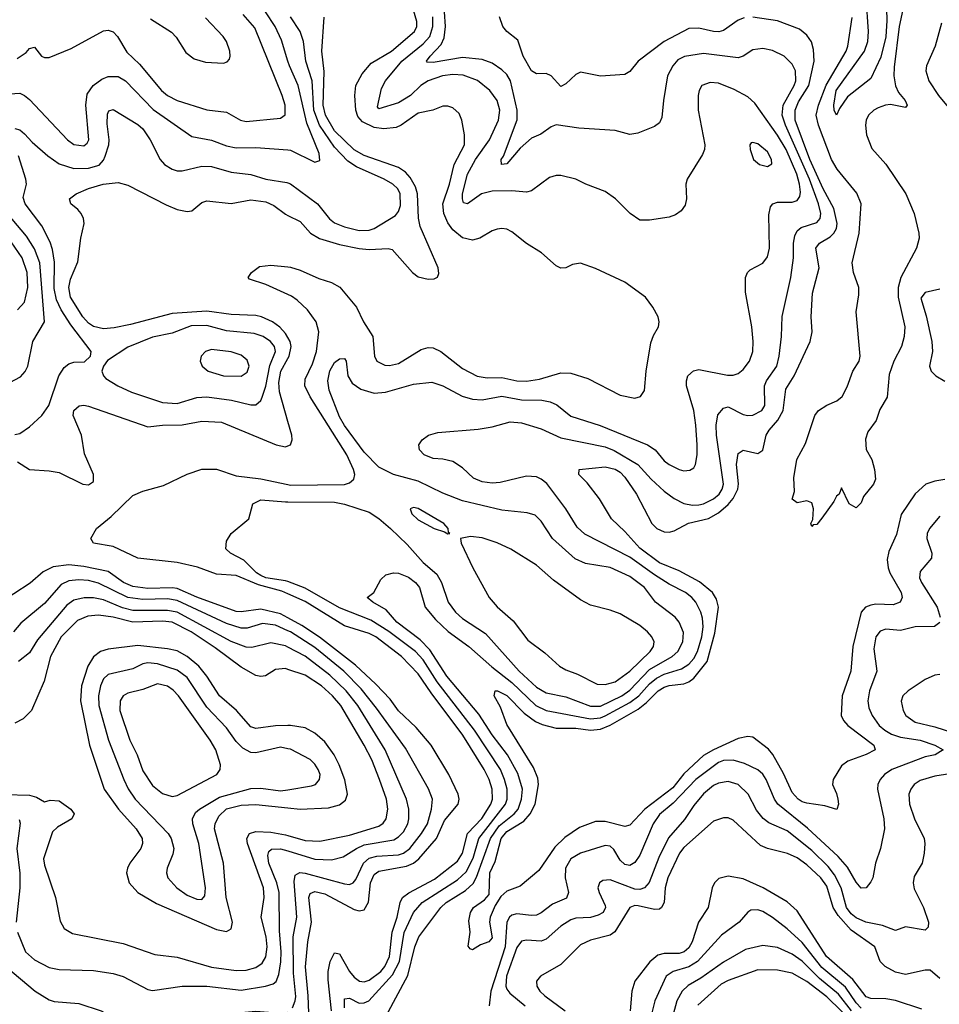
# Model space of a CAD drawing. Header units: inches. Extents: x 990535 to 1117859, y 769386 to 892122.
# Tile 390 of 656: x 1088910 to 1092648, y 781856 to 785858. Entities that reach past the tile are written whole.
import ezdxf

# ---------------------------------------------------------------- set-up
doc = ezdxf.new("R2010")
doc.units = ezdxf.units.IN
doc.header["$MEASUREMENT"] = 0
doc.layers.add('B0788', color=7, linetype='Continuous')
doc.layers.add('B0798', color=7, linetype='Continuous')

msp = doc.modelspace()

# ---------------------------------------------------------------- linework, layer by layer
at = {"layer": 'B0788', "color": 5}
for points, elevation in [([(1088899.6, 785700.4), (1088935.9, 785724.1), (1088950, 785740.5), (1088970, 785746.9), (1088998.7, 785710), (1089010, 785703.8), (1089030, 785704.7), (1089118.9, 785741.1), (1089250, 785812.1), (1089270, 785815.1), (1089290, 785808.1), (1089307.5, 785790), (1089345.5, 785725.5), (1089397.1, 785677.1), (1089486.2, 785570), (1089510, 785549.6), (1089549.4, 785529.4), (1089670, 785491.5), (1089750, 785482.1), (1089807.2, 785450), (1089830, 785444.2), (1089970, 785458), (1089988.8, 785471.2), (1089989, 785511), (1089977.1, 785550), (1089865.2, 785825.2), (1089818.6, 785878.6)], 2880), ([(1090000, 785689.8), (1089974.3, 785774.3), (1089947.8, 785830), (1089908.5, 785890)], 2860), ([(1089441.7, 785861.7), (1089526.7, 785806.7), (1089546.5, 785786.5), (1089585.2, 785725.2), (1089619.2, 785699.2), (1089665.5, 785685.5), (1089738.5, 785681.5), (1089753.5, 785686.5), (1089762, 785698), (1089765.6, 785710), (1089763.4, 785730), (1089749.9, 785769.9), (1089737.4, 785790), (1089665.2, 785865.2)], 2920), ([(1088790, 785550.7), (1088910, 785559.1), (1088930, 785550.2), (1088950, 785534.2), (1089103.6, 785370), (1089130, 785351.2), (1089170, 785345), (1089183.7, 785356.3), (1089191.1, 785370), (1089179.2, 785510), (1089184.6, 785555.4), (1089209, 785591), (1089243.4, 785616.6), (1089270, 785626.7), (1089310, 785627.6), (1089340.1, 785610), (1089452.5, 785492.5), (1089610, 785383.6), (1089690, 785369), (1089750, 785345.5), (1089790, 785337.3), (1089870, 785338.9), (1090000, 785328.9)], 2860), ([(1088890, 785416.3), (1088910, 785410.2), (1088930, 785394.4), (1088960.7, 785360.7), (1089024.3, 785304.3), (1089070, 785272.5), (1089130, 785253.5), (1089190, 785254.3), (1089232.6, 785267.4), (1089250, 785287.1), (1089257, 785303), (1089271.6, 785350), (1089273.1, 785370), (1089264.9, 785435.1), (1089266.6, 785473.4), (1089272.1, 785487.9), (1089290, 785493.4), (1089390, 785431.8), (1089410, 785414.1), (1089440.6, 785370), (1089480.8, 785290), (1089498, 785270), (1089530, 785250.2), (1089550, 785243.2), (1089570, 785243.2), (1089650, 785262.1), (1089690, 785261), (1089770, 785238.4), (1089850, 785228.5), (1089910, 785210.1), (1089996, 785196), (1090000, 785194.5)], 2840), ([(1088890, 784172.1), (1088910, 784176.4), (1088950, 784203.3), (1088999.2, 784250), (1089027.9, 784290), (1089069.2, 784410.8), (1089090, 784444.2), (1089110, 784459.6), (1089130, 784466.5), (1089172.9, 784467.1), (1089197.6, 784490), (1089200.9, 784510), (1089117.9, 784617.9), (1089078.7, 784678.7), (1089059, 784719), (1089050, 784765.2), (1089051.9, 784871.9), (1089043.8, 784923.8), (1089033.8, 784953.8), (1088999.9, 785019.9), (1088931.9, 785110), (1088924.1, 785135.9), (1088936.8, 785190), (1088935.3, 785210), (1088904.6, 785304.6)], 2840), ([(1090000, 784566), (1089990, 784583.2), (1089967.7, 784607.7), (1089937, 784630), (1089892.5, 784650), (1089870, 784655.1), (1089770, 784659.6), (1089670, 784673.4), (1089530, 784663.4), (1089360.8, 784619.2), (1089294.4, 784605.6), (1089250, 784602.1), (1089210, 784611.2), (1089190, 784624.7), (1089166.2, 784650), (1089115.8, 784730), (1089109, 784770), (1089116.4, 784803.6), (1089146, 784874), (1089159, 784970), (1089172.1, 785030), (1089169.8, 785050), (1089159.7, 785070), (1089146.7, 785086.7), (1089117.6, 785110), (1089111.8, 785130), (1089139.5, 785150), (1089190, 785172.1), (1089249.3, 785190), (1089310, 785196.1), (1089350, 785185), (1089504.9, 785104.9), (1089550, 785087.2), (1089590, 785078), (1089610, 785081.1), (1089650, 785115.2), (1089670, 785122), (1089770, 785110.9), (1089850, 785125.5), (1089910, 785117.3), (1089942.7, 785102.7), (1089990, 785067.8), (1090000, 785062.7)], 2820), ([(1088870, 784383.5), (1088913.4, 784406.6), (1088932, 784428), (1088942.5, 784450), (1088962.6, 784550), (1089010.4, 784630), (1088991.9, 784870), (1088970, 784927), (1088937.7, 784977.7), (1088842, 785090)], 2860), ([(1088901.2, 784678.8), (1088930, 784710.2), (1088943.4, 784770), (1088939.6, 784830), (1088919.4, 784890), (1088875.3, 784955.3)], 2880), ([(1090000, 784741), (1089910, 784781.5), (1089843.5, 784803.5), (1089838.4, 784810), (1089851.5, 784830), (1089885, 784855), (1089930, 784860.8), (1090000, 784853.2)], 2780), ([(1090000, 784225.6), (1089965.7, 784345.7), (1089962.9, 784382.9), (1089970.9, 784430), (1090000, 784481.5)], 2820), ([(1088900.9, 784060.9), (1088950.1, 784030.1), (1089030, 784025.1), (1089070, 784017.4), (1089166, 783970), (1089190, 783967.6), (1089210, 783980.5), (1089210.4, 784010), (1089173, 784093), (1089161.2, 784170), (1089126.5, 784250), (1089129.9, 784270.1), (1089151.3, 784288.7), (1089170, 784291.5), (1089190, 784286.7), (1089430, 784203.3), (1089490, 784210.1), (1089570, 784211.8), (1089650, 784226), (1089730, 784222), (1089952.7, 784130), (1089990, 784122.3), (1090000, 784125.8)], 2820), ([(1090000, 783524.1), (1089974.9, 783534.9), (1089880.8, 783560.8), (1089790, 783598.4), (1089710, 783604.9), (1089632.4, 783632.4), (1089550, 783651.5), (1089390, 783669.1), (1089290, 783717.1), (1089209.5, 783730), (1089199.3, 783750), (1089221.6, 783790), (1089281.6, 783838.4), (1089370, 783924.8), (1089410, 783942.1), (1089494.9, 783965.1), (1089590, 784011.4), (1089650, 784031.5), (1089710, 784031), (1089790, 784004.5), (1089890, 783992.4), (1090000, 783968.8)], 2780), ([(1090000, 783574.1), (1089990, 783577.8), (1089910, 783590), (1089890, 783599.2), (1089872.8, 783610), (1089821.5, 783661.5), (1089766.6, 783690), (1089747.9, 783707.9), (1089750, 783738), (1089769.6, 783770.4), (1089841.2, 783830), (1089857.2, 783890), (1089890, 783906.4), (1089990, 783898.9), (1090000, 783898.8)], 2760), ([(1090000, 783426.6), (1089970, 783442.9), (1089890, 783461.7), (1089810, 783451.3), (1089790, 783453.2), (1089630, 783511.5), (1089550, 783546.6), (1089530, 783549.5), (1089430, 783545.9), (1089370, 783554.4), (1089331.2, 783571.2), (1089270, 783614.8), (1089170, 783636.2), (1089110, 783643), (1089046.2, 783633.8), (1089005.5, 783614.5), (1088951.9, 783568.1), (1088818.2, 783481.8)], 2820), ([(1090000, 783374.7), (1089950, 783397.4), (1089896.6, 783403.4), (1089834.5, 783385.5), (1089810, 783384.5), (1089750, 783403.8), (1089550, 783497.9), (1089510, 783503.6), (1089410, 783501.7), (1089350, 783509.2), (1089230, 783568.1), (1089190, 783578.2), (1089150, 783581.7), (1089110, 783576.7), (1089078, 783562), (1089010, 783485.6), (1088914.1, 783405.9), (1088884.8, 783370)], 2840), ([(1090000, 783307.7), (1089990, 783312.9), (1089930, 783324.9), (1089853.5, 783306.5), (1089830, 783307.2), (1089770, 783330.6), (1089550, 783450.4), (1089510, 783457.1), (1089370, 783456.7), (1089327.3, 783467.3), (1089250, 783500.3), (1089210, 783508.6), (1089171.5, 783508.5), (1089130, 783499.2), (1089101.5, 783478.5), (1088982.4, 783337.6), (1088950, 783284.7), (1088904.9, 783250)], 2860), ([(1090000, 783217.6), (1089990, 783221), (1089950, 783217.2), (1089908.3, 783191.7), (1089890, 783188.1), (1089870, 783193.2), (1089810, 783225.9), (1089705, 783305), (1089606.9, 783370), (1089530, 783409.3), (1089490, 783414), (1089370, 783409.1), (1089290, 783429.4), (1089230, 783437.9), (1089186.9, 783433.1), (1089144.2, 783415.8), (1089078.1, 783350), (1089034.6, 783270), (1089009.3, 783170), (1088958.2, 783050), (1088923.8, 783016.2), (1088890, 782998.7)], 2880), ([(1090000, 782989.7), (1089950, 782988.7), (1089870, 782977.1), (1089850, 782984.6), (1089790.8, 783050.8), (1089722.1, 783110), (1089669.9, 783190), (1089637.7, 783230), (1089590, 783269.6), (1089550, 783292.2), (1089510, 783301.5), (1089390, 783314.3), (1089270, 783299.3), (1089238.8, 783290), (1089210, 783267.9), (1089187.2, 783230), (1089160.5, 783150), (1089156.6, 783090), (1089193.3, 782910), (1089252.7, 782730), (1089311, 782650), (1089383.3, 782570), (1089407.8, 782530), (1089409.5, 782510), (1089402.5, 782490), (1089357.8, 782430), (1089348.4, 782410), (1089344.1, 782390), (1089355.2, 782350), (1089390.2, 782310), (1089465.7, 782265.7), (1089710, 782160.1), (1089750, 782151.6), (1089770, 782162.4), (1089774.3, 782190), (1089748.7, 782290), (1089738.8, 782430), (1089702.3, 782570), (1089704, 782590), (1089718.8, 782621.2), (1089750, 782650.9), (1089810, 782665), (1089870, 782667.7), (1090000, 782654.1)], 2920), ([(1090000, 782895.2), (1089970, 782901.6), (1089870, 782878.2), (1089850, 782879.6), (1089816.6, 782896.6), (1089790, 782923.9), (1089750, 782980.2), (1089670, 783064.1), (1089590, 783184.9), (1089550, 783214.4), (1089470, 783240.4), (1089430, 783244.6), (1089410, 783239.7), (1089370, 783219.4), (1089270, 783196.7), (1089250, 783178.6), (1089237.7, 783150), (1089229.7, 783110), (1089231.5, 783070), (1089270.9, 782930), (1089332.8, 782770), (1089351.4, 782731.4), (1089379.8, 782690), (1089513.4, 782550), (1089525.9, 782530), (1089536.3, 782490), (1089532.9, 782467.1), (1089509.3, 782410), (1089506, 782390), (1089511.9, 782370), (1089548.5, 782330), (1089590, 782300.1), (1089630, 782282.9), (1089650, 782282.5), (1089662.9, 782297.1), (1089665.7, 782330), (1089637.9, 782510), (1089613.1, 782590), (1089612.2, 782610), (1089624.3, 782635.7), (1089640.7, 782650), (1089721.9, 782698.1), (1089850, 782733), (1089890, 782734.6), (1089970, 782723.6), (1090000, 782728.3)], 2940), ([(1088850.6, 782709.4), (1088950, 782706.2), (1088978.3, 782698.3), (1089010, 782679.3), (1089033.6, 782686.4), (1089070, 782682.9), (1089118.3, 782650), (1089131.9, 782630), (1089122, 782610), (1089063.4, 782576.6), (1089043.2, 782556.8), (1089006.9, 782446.9), (1089010, 782421.3), (1089055.8, 782290), (1089073.7, 782193.7), (1089090, 782163.7), (1089124.5, 782144.5), (1089330, 782103.6), (1089459, 782059), (1089550, 782047.7), (1089690, 782007.4), (1089790, 781994.1), (1089830, 781995.1), (1089870, 782006.1), (1089895.9, 782024.1), (1089910.5, 782049.5), (1089916.2, 782090), (1089911.1, 782130), (1089891, 782210), (1089904.1, 782290), (1089901.3, 782330), (1089836.1, 782510), (1089833.7, 782530), (1089843.9, 782550), (1089870, 782558.3), (1089930, 782556), (1089990, 782544.8), (1090000, 782542)], 2880), ([(1088908, 782608), (1088911.9, 782591.9), (1088898.7, 782490), (1088910.6, 782389.4), (1088910.8, 782329.2), (1088896.1, 782190)], 2860), ([(1088901.4, 782150), (1088933, 782070), (1088970, 782037), (1089030, 782005.4), (1089070, 781997.4), (1089210, 781994.2), (1089290, 781981.3), (1089330, 781968.6), (1089430, 781916.2), (1089450, 781912.9), (1089570, 781929.5), (1089670, 781929.6), (1089810, 781913.6), (1089909.6, 781930.4), (1089940, 781940), (1089951.7, 781948.3), (1089962.9, 781977.1), (1089971.2, 782028.8), (1089972.3, 782070), (1089965.3, 782154.7), (1089964, 782310), (1089955.4, 782350), (1089922.9, 782430), (1089918.3, 782461.7), (1089922.6, 782477.4), (1089933.3, 782486.7), (1089970, 782488.4), (1090000, 782479.5)], 2860), ([(1088854, 782010), (1088973, 781910), (1089030, 781874.3), (1089050, 781868.1), (1089150, 781860.1), (1089241.6, 781830), (1089290, 781802.3), (1089350, 781746), (1089390, 781727.9), (1089410, 781730.3), (1089470, 781770.9), (1089610, 781818.7), (1089670, 781822.2), (1089750, 781816.9), (1089870, 781828.6), (1089990, 781819), (1090000, 781824.1)], 2840)]:
    msp.add_lwpolyline(points, dxfattribs=dict(at, elevation=elevation))
for points, elevation in [([(1089670, 784615.7), (1089606.7, 784613.3), (1089530, 784583.9), (1089450, 784567.5), (1089350, 784526.9), (1089267.1, 784472.9), (1089250.1, 784450), (1089244.3, 784430), (1089250.1, 784410.1), (1089260, 784400), (1089308.9, 784370), (1089364.5, 784344.5), (1089490, 784302.3), (1089550, 784298.4), (1089630, 784322.5), (1089670, 784325.2), (1089771.2, 784311.2), (1089850, 784292.4), (1089870, 784293.2), (1089889.4, 784310.6), (1089896, 784324), (1089910, 784368.9), (1089927, 784453), (1089949.4, 784510), (1089945.7, 784530), (1089929.9, 784550), (1089899.3, 784570), (1089863, 784583), (1089750, 784592.9)], 2840), ([(1089690, 784518.2), (1089664.9, 784510), (1089647.6, 784490), (1089643.1, 784470), (1089651.6, 784450), (1089676.5, 784430), (1089738.8, 784410), (1089810, 784409.5), (1089834.6, 784425.4), (1089842.3, 784450), (1089833.8, 784473.8), (1089810, 784495.2), (1089770, 784507.6)], 2860), ([(1089470, 783159.4), (1089410, 783135.7), (1089350, 783121.2), (1089330.2, 783110), (1089318, 783090), (1089317.3, 783050), (1089357.7, 782930), (1089387.3, 782870), (1089410, 782805.5), (1089450, 782745.2), (1089490, 782712.7), (1089530, 782700.9), (1089550, 782705.5), (1089710.8, 782790), (1089725, 782810), (1089726.4, 782830), (1089706.9, 782890), (1089684.2, 782930), (1089555.8, 783110), (1089533.2, 783133.2), (1089510, 783148.9)], 2960)]:
    msp.add_lwpolyline(points, close=True, dxfattribs=dict(at, elevation=elevation))
at = {"layer": 'B0798', "color": 5}
for points, elevation in [([(1092510, 785951.2), (1092485, 785830), (1092464.9, 785664.9), (1092463.2, 785630), (1092469.6, 785589.6), (1092481.5, 785561.5), (1092509.5, 785530), (1092517.6, 785510), (1092510, 785500.8), (1092450, 785513.3), (1092429, 785511), (1092399.9, 785500.1), (1092381.5, 785490), (1092360.4, 785470), (1092350.6, 785450), (1092348.3, 785430), (1092352.5, 785390), (1092374, 785334), (1092430.7, 785270.7), (1092511.7, 785150), (1092545.4, 785070), (1092565, 784990), (1092565.9, 784970), (1092554.5, 784930), (1092491.8, 784810), (1092480.4, 784770), (1092480.7, 784730), (1092507.2, 784610), (1092505, 784570), (1092493.6, 784530), (1092462.7, 784470), (1092444.3, 784415.7), (1092436.2, 784323.8), (1092406.7, 784273.3), (1092390.8, 784229.2), (1092357.3, 784182.7), (1092347.2, 784152.8), (1092350.8, 784110.8), (1092373.6, 784070), (1092384.4, 784030), (1092388.2, 783990), (1092380.4, 783970), (1092340, 783920), (1092330, 783894.5), (1092310, 783874), (1092280.9, 783890), (1092250, 783955.3), (1092241, 783930), (1092230, 783921.2), (1092219.7, 783900.3), (1092170, 783832.7), (1092150, 783806.6), (1092135.3, 783804.7), (1092130, 783798), (1092126, 783810), (1092133.2, 783826.8), (1092136.2, 783870), (1092130, 783894), (1092110, 783902.7), (1092070, 783894), (1092049.6, 783909.6), (1092059.6, 783940.4), (1092056.1, 783996.1), (1092069, 784070), (1092104.1, 784135.9), (1092141.4, 784250), (1092157.3, 784270), (1092190, 784291.5), (1092231.2, 784308.8), (1092253.2, 784326.8), (1092273.9, 784366.1), (1092297, 784430), (1092321.5, 784470), (1092325.7, 784490), (1092309.4, 784670), (1092320.3, 784739.7), (1092320.6, 784770), (1092298.8, 784830), (1092293.5, 784870), (1092322.3, 784990), (1092329.9, 785110), (1092312.8, 785152.8), (1092233.1, 785250), (1092210, 785289.9), (1092156.6, 785430), (1092147.7, 785470), (1092156.2, 785510), (1092188, 785592), (1092268.6, 785730), (1092275.8, 785750), (1092293.3, 785866.7)], 2680), ([(1092432, 785950), (1092434.6, 785854.6), (1092430, 785789), (1092410, 785705.3), (1092370, 785619.6), (1092275.3, 785544.7), (1092242.8, 785497.2), (1092230, 785469.6), (1092220.5, 785490), (1092218.7, 785510), (1092228.8, 785570), (1092344.3, 785730), (1092357.2, 785770), (1092359.9, 785810), (1092350.3, 785950)], 2660), ([(1090000, 784853.2), (1090010, 784852.1), (1090050, 784839.7), (1090125.7, 784805.7), (1090177.4, 784790), (1090211.3, 784771.3), (1090278.9, 784690), (1090307.3, 784630), (1090344.8, 784570), (1090352.1, 784490), (1090361.8, 784470), (1090394, 784454), (1090413, 784453), (1090450, 784461.2), (1090542.1, 784517.9), (1090570, 784525.6), (1090590, 784524.5), (1090621, 784510), (1090710, 784440.1), (1090770, 784408.6), (1090810, 784402.7), (1090870, 784404.3), (1090930, 784390.8), (1090970, 784388.2), (1091022.7, 784397.3), (1091110, 784422.7), (1091150, 784421.1), (1091219.3, 784399.3), (1091350, 784331.3), (1091410, 784319.5), (1091433.7, 784326.3), (1091449.7, 784350.3), (1091456.8, 784430), (1091475.5, 784544.5), (1091485.9, 784574.1), (1091506.6, 784610), (1091509.5, 784630), (1091504.5, 784650), (1091483.6, 784690), (1091453.6, 784730), (1091370, 784791.1), (1091250, 784846.9), (1091190, 784867.8), (1091157.3, 784862.7), (1091130, 784849.6), (1091110, 784847.6), (1091090, 784858), (1091031.1, 784911.1), (1090970, 784948.8), (1090910, 784996.2), (1090890, 785006), (1090870, 785009.8), (1090850, 785006.8), (1090830, 785000.3), (1090779.6, 784970), (1090750, 784962.3), (1090710, 784971), (1090670, 785003.9), (1090650, 785032.1), (1090633.5, 785070), (1090630, 785110), (1090656.2, 785190), (1090675.4, 785270), (1090717.2, 785350), (1090717.8, 785390), (1090706.8, 785450), (1090696.8, 785476.8), (1090670, 785499.7), (1090650, 785507.2), (1090630, 785506), (1090589.6, 785490.4), (1090530, 785477.7), (1090460.5, 785430), (1090439.6, 785420.4), (1090390, 785414.3), (1090350, 785420.4), (1090302.6, 785442.6), (1090284.1, 785464.1), (1090276.3, 785490), (1090272, 785550), (1090276.2, 785590), (1090301.4, 785638.6), (1090338.1, 785681.9), (1090421.5, 785730), (1090514.5, 785810), (1090523.8, 785830), (1090524.7, 785850), (1090510, 785896.9)], 2780), ([(1090399.7, 781810), (1090487, 781973), (1090516.6, 782090), (1090532.7, 782130), (1090622.3, 782250), (1090643.8, 782270), (1090721.4, 782318.6), (1090752.9, 782347.1), (1090766.9, 782373.1), (1090823.4, 782530), (1090859, 782581), (1090919.6, 782630), (1090935.6, 782650), (1090950.2, 782690), (1090953.3, 782730), (1090934.2, 782794.2), (1090892.6, 782870), (1090830, 782951.7), (1090775.6, 783035.6), (1090646.1, 783190), (1090577.4, 783297.4), (1090537.8, 783337.8), (1090443.4, 783410), (1090399.2, 783459.2), (1090344.7, 783490), (1090322, 783510), (1090349.2, 783530), (1090377.2, 783582.8), (1090398.7, 783601.3), (1090429.7, 783610.3), (1090450, 783608.8), (1090490, 783592.1), (1090518.4, 783570), (1090535.2, 783550), (1090557.9, 783470), (1090600.3, 783420.3), (1090651.6, 783371.6), (1090735.9, 783310), (1090828.4, 783228.4), (1090910, 783164), (1091008.3, 783070), (1091050, 783049.7), (1091230, 783016.5), (1091270, 783020.7), (1091290, 783028), (1091390, 783082.6), (1091425.8, 783110), (1091470, 783158.8), (1091498.1, 783181.9), (1091530, 783198.4), (1091600.2, 783219.8), (1091630, 783238.8), (1091650, 783262.2), (1091664.3, 783290), (1091681.9, 783350), (1091687.7, 783390), (1091685.9, 783425.9), (1091679, 783450), (1091658.6, 783490), (1091642, 783510), (1091615.6, 783530), (1091550, 783564.2), (1091490, 783602.3), (1091390, 783673.4), (1091206.4, 783766.4), (1091175.7, 783795.7), (1091129.2, 783870), (1091052.3, 783972.3), (1091030, 783991), (1091010, 783999.4), (1090970, 784003), (1090862.9, 783977.1), (1090830, 783974.9), (1090790, 783979.1), (1090754.8, 783994.8), (1090710, 784037.2), (1090670, 784062.7), (1090630, 784072.2), (1090590, 784074), (1090554.5, 784090), (1090535.1, 784110), (1090532.3, 784130), (1090546, 784150), (1090571, 784169), (1090610, 784180.2), (1090773.4, 784193.4), (1090830, 784203.3), (1090903.6, 784223.6), (1090950, 784220.1), (1091030, 784195.8), (1091110, 784159), (1091290, 784121.6), (1091326.5, 784106.5), (1091422.5, 784050), (1091476, 783990), (1091530, 783941.2), (1091570, 783911.4), (1091610, 783891.3), (1091645, 783885), (1091670, 783885.8), (1091690, 783890.6), (1091729.8, 783910), (1091752.6, 783930), (1091765.4, 783950), (1091770.3, 783970), (1091742.4, 784170), (1091741.2, 784210), (1091748.1, 784251.9), (1091770, 784279.6), (1091790, 784285), (1091850, 784253.4), (1091870, 784249), (1091890, 784250.8), (1091925.8, 784270), (1091938.7, 784290), (1091937, 784370), (1091945.6, 784390), (1091987, 784450), (1091997.5, 784490), (1092006.2, 784570), (1092008.6, 784651.4), (1092043.7, 784810), (1092055.1, 784890), (1092055.2, 784950), (1092060.3, 784979.7), (1092070, 784999.7), (1092086.4, 785013.6), (1092150, 785034.1), (1092162.9, 785050), (1092166.3, 785070), (1092157.1, 785110), (1092119.9, 785210), (1092022.4, 785430), (1092009.6, 785470), (1092013.8, 785510), (1092058.2, 785590), (1092065, 785610), (1092062.9, 785650), (1092050, 785677.4), (1092017.8, 785710), (1091970, 785732.6), (1091930, 785741.5), (1091890, 785735.8), (1091850.1, 785709.9), (1091830, 785702.9), (1091690, 785721.1), (1091612, 785708), (1091585.4, 785694.6), (1091564.2, 785670), (1091543.6, 785630), (1091526.2, 785530), (1091519.8, 785460.2), (1091510, 785438.7), (1091490, 785424.4), (1091422.9, 785397.1), (1091390, 785392), (1091330, 785407.8), (1091183.2, 785416.8), (1091090, 785430.5), (1091070, 785423.1), (1091027.7, 785392.3), (1090990, 785376.4), (1090944.3, 785335.7), (1090890, 785272.8), (1090868.4, 785270), (1090867.1, 785290), (1090876.3, 785303.7), (1090931.5, 785451.5), (1090931.4, 785490), (1090904.8, 785610), (1090890, 785635.9), (1090870, 785654.5), (1090830, 785680.7), (1090790, 785696), (1090710, 785704.3), (1090590, 785683.7), (1090565.9, 785685.9), (1090563.8, 785690), (1090577.9, 785710), (1090623.3, 785756.7), (1090635.6, 785784.4), (1090640.2, 785830), (1090637, 785890)], 2740), ([(1090000, 783898.8), (1090190, 783896.9), (1090230, 783889.6), (1090330, 783856.6), (1090370, 783830.1), (1090416.6, 783790), (1090485, 783725), (1090550, 783651.9), (1090605, 783605), (1090624.2, 783570), (1090651.4, 783490), (1090681.5, 783450), (1090710, 783424.6), (1090802.7, 783362.7), (1090940.1, 783210), (1091010, 783145.1), (1091050, 783121.9), (1091130, 783105.7), (1091230, 783067.5), (1091270, 783068.5), (1091356.9, 783110), (1091390, 783133.1), (1091470, 783216.6), (1091562.5, 783270), (1091585.4, 783290), (1091605.5, 783330), (1091607.7, 783367.7), (1091590.5, 783410), (1091573.8, 783430), (1091494.6, 783490), (1091449.9, 783550), (1091390, 783595.1), (1091310, 783630.9), (1091210, 783648.4), (1091167.3, 783667.3), (1091075.6, 783750), (1091030, 783819.8), (1091004.6, 783844.6), (1090973.1, 783853.1), (1090870, 783863.9), (1090710, 783902.7), (1090630, 783933.5), (1090530, 783983), (1090429.1, 784009.1), (1090370, 784039.6), (1090310, 784100.7), (1090230, 784208.3), (1090210, 784243.7), (1090167.4, 784352.6), (1090162.7, 784390), (1090170, 784430.4), (1090190, 784464.4), (1090210, 784479.5), (1090230, 784481.6), (1090236.5, 784470), (1090244.1, 784410), (1090261, 784381), (1090295.9, 784355.9), (1090350, 784339.8), (1090396.2, 784343.8), (1090510, 784377), (1090584.7, 784384.7), (1090630, 784370.1), (1090708.3, 784328.3), (1090750, 784315.4), (1090790, 784313), (1090870, 784327.8), (1090950, 784312.8), (1091031.8, 784311.8), (1091065.5, 784305.5), (1091092.6, 784292.6), (1091150, 784246.1), (1091268.8, 784208.8), (1091462, 784130), (1091492.8, 784110), (1091530, 784065.5), (1091550, 784050.2), (1091590, 784030.2), (1091610, 784024.6), (1091633.3, 784026.7), (1091650, 784037), (1091657.1, 784050), (1091663.2, 784090), (1091663.2, 784130), (1091658.7, 784210), (1091649.9, 784270), (1091620.2, 784370), (1091619.9, 784390), (1091626.3, 784410), (1091648.9, 784431.1), (1091670, 784436.8), (1091787.3, 784412.7), (1091810, 784412.8), (1091830, 784420.7), (1091850, 784435.8), (1091876.2, 784470), (1091890.4, 784509.6), (1091891, 784550), (1091886.1, 784610), (1091860.5, 784750), (1091859.8, 784810), (1091868, 784830), (1091878.7, 784841.3), (1091930, 784868.2), (1091950, 784894.4), (1091957.9, 784930), (1091954.6, 785065.4), (1091962.1, 785097.9), (1091970.6, 785109.4), (1091990, 785116.6), (1092050, 785116.1), (1092070, 785123), (1092080.4, 785139.6), (1092083.5, 785156.5), (1092079.8, 785190), (1092068.5, 785230), (1092025.4, 785330), (1091990, 785389), (1091898.6, 785518.6), (1091870, 785544.8), (1091814.1, 785574.1), (1091750, 785599.6), (1091716.7, 785603.3), (1091683.2, 785590), (1091671.1, 785570), (1091667, 785550), (1091667.5, 785490), (1091694.2, 785350), (1091693, 785330), (1091684.9, 785310), (1091622.4, 785210), (1091617, 785190), (1091619.6, 785130), (1091615.3, 785104.7), (1091598.9, 785081.1), (1091575.1, 785064.9), (1091550, 785055.4), (1091470, 785043.5), (1091430, 785043.5), (1091391.8, 785070), (1091331.5, 785130), (1091290, 785159.7), (1091210.6, 785189.4), (1091169.8, 785209.8), (1091110, 785224.5), (1091090, 785224.8), (1091062.7, 785217.3), (1090990, 785162.6), (1090970, 785156.4), (1090910, 785163), (1090830, 785160.7), (1090786.9, 785150), (1090730, 785109.8), (1090714.3, 785114.3), (1090709.3, 785129.3), (1090709.9, 785149.9), (1090730.3, 785230), (1090762.4, 785290), (1090819.7, 785370), (1090856.4, 785450), (1090860.9, 785490), (1090850.4, 785530), (1090820.8, 785570), (1090770.3, 785610.3), (1090712.3, 785632.3), (1090670, 785635.3), (1090627.8, 785630), (1090570, 785610), (1090540.6, 785590), (1090498.6, 785550), (1090450, 785519.7), (1090370, 785495.6), (1090363.9, 785503.9), (1090381, 785579), (1090396.4, 785610), (1090463.7, 785690), (1090550, 785759.5), (1090577.5, 785790), (1090589.7, 785830), (1090589.4, 785870)], 2760), ([(1090000, 785194.5), (1090010.6, 785190.6), (1090119.8, 785110), (1090169, 785049), (1090190, 785032.7), (1090230, 785015.5), (1090290, 785001.5), (1090330, 785002.2), (1090350, 785009.6), (1090437.5, 785062.5), (1090450, 785079), (1090457.5, 785102.5), (1090457, 785150), (1090447.4, 785170), (1090426.6, 785190), (1090391.6, 785210), (1090279.4, 785259.4), (1090243.1, 785283.1), (1090190, 785340.1), (1090128.7, 785428.7), (1090105.1, 785490), (1090099.2, 785610), (1090073.5, 785690), (1090063.1, 785770), (1090049.4, 785810), (1090009.9, 785870)], 2840), ([(1090000, 785062.7), (1090050, 785037.2), (1090092.1, 784990), (1090128.3, 784968.3), (1090210, 784944.5), (1090290, 784928), (1090330, 784924.4), (1090408, 784928), (1090423.6, 784923.6), (1090506, 784830), (1090530, 784812.4), (1090570, 784802.8), (1090594.7, 784805.3), (1090608.1, 784811.9), (1090613.9, 784826.1), (1090611.4, 784850), (1090537.7, 785017.7), (1090531.1, 785051.1), (1090527.2, 785150), (1090518.2, 785178.2), (1090496.6, 785216.6), (1090478, 785238), (1090450, 785257.7), (1090310, 785306.1), (1090270, 785329.6), (1090190, 785406.4), (1090152.6, 785470), (1090143.1, 785510), (1090147.8, 785647.8), (1090138.1, 785730), (1090147.9, 785867.9)], 2820), ([(1092670, 783989.8), (1092630, 783982.8), (1092593.1, 783970), (1092550, 783930.7), (1092492.8, 783847.2), (1092474.3, 783765.7), (1092443.1, 783696.9), (1092435.7, 783664.3), (1092439.3, 783630), (1092446.9, 783610), (1092492.7, 783530), (1092496.6, 783510), (1092489.1, 783490.9), (1092460.7, 783479.3), (1092390, 783482.1), (1092370, 783479), (1092347.4, 783470), (1092330, 783449.8), (1092296, 783310), (1092287.8, 783210), (1092252.7, 783110), (1092249.2, 783030), (1092258.2, 783010), (1092276.3, 782990), (1092382.2, 782910), (1092387.4, 782890), (1092350, 782871.2), (1092275.7, 782844.3), (1092250, 782825.1), (1092216.5, 782770), (1092213.1, 782750), (1092230, 782713.4), (1092235.4, 782690), (1092238.2, 782670), (1092231.5, 782648.5), (1092182.9, 782662.9), (1092110, 782673.5), (1092090, 782679.2), (1092073.6, 782690), (1092050, 782717.5), (1092014.6, 782794.6), (1091971.4, 782871.4), (1091953.6, 782893.6), (1091890, 782941.7), (1091870, 782945.3), (1091830, 782936), (1091730, 782890.6), (1091690, 782867.1), (1091610, 782792.7), (1091564.1, 782735.9), (1091451.2, 782650), (1091390, 782584.7), (1091370, 782578.5), (1091290, 782599.4), (1091250, 782599.5), (1091185.1, 782574.9), (1091125.8, 782534.2), (1091085.5, 782494.5), (1091020, 782400), (1090943.9, 782336.1), (1090890, 782315.7), (1090865, 782295), (1090841.9, 782258.1), (1090822.4, 782210), (1090819.7, 782190), (1090830, 782126), (1090816.3, 782110), (1090782.4, 782097.6), (1090750, 782078), (1090741.2, 782081.2), (1090732.7, 782092.7), (1090740.9, 782150), (1090735.5, 782195.5), (1090741.7, 782230), (1090754.7, 782250), (1090799.7, 782280.3), (1090817.8, 782302.2), (1090820.3, 782390), (1090843.1, 782436.9), (1090866.9, 782530), (1090890, 782558.3), (1090959, 782601), (1090985.3, 782630), (1091004.6, 782670), (1091018.7, 782750), (1091015.8, 782775.8), (1090998.6, 782818.6), (1090890, 782994), (1090864.1, 783064.1), (1090838, 783110), (1090842, 783130), (1090852.2, 783130), (1090890, 783111.1), (1090959.8, 783039.8), (1091006.3, 783006.3), (1091033.4, 782993.4), (1091090, 782978.8), (1091170, 782978), (1091230, 782970.8), (1091270, 782974.9), (1091310, 782990.8), (1091423.8, 783056.2), (1091457.6, 783082.4), (1091505.5, 783130), (1091530, 783145.6), (1091550, 783152.5), (1091610, 783159.4), (1091630, 783167), (1091650, 783181.7), (1091704.8, 783250), (1091735.2, 783364.8), (1091749.9, 783470), (1091742.8, 783502.8), (1091726.2, 783530), (1091673.1, 783573.1), (1091590, 783617.9), (1091510, 783650.8), (1091430.3, 783710), (1091370, 783777.7), (1091314.7, 783830), (1091266, 783910), (1091216.1, 783976.1), (1091182, 784010), (1091184, 784030), (1091290, 784040.6), (1091330, 784031.1), (1091350, 784018.5), (1091370, 783998.2), (1091416.8, 783930), (1091479.8, 783810), (1091499.3, 783790), (1091530, 783776.8), (1091550, 783775.4), (1091570, 783780.9), (1091627.9, 783812.1), (1091710, 783831.3), (1091750, 783853.9), (1091790, 783888.1), (1091810, 783911.9), (1091828.8, 783950), (1091831.4, 783971.4), (1091824, 784050), (1091830, 784094.3), (1091850, 784108.4), (1091910, 784094.5), (1091930, 784108.9), (1091944.4, 784170), (1091955.8, 784190), (1091991.1, 784230), (1092012.6, 784270), (1092023.9, 784356.1), (1092057.6, 784410), (1092123.4, 784550), (1092130.4, 784589.6), (1092126.7, 784650), (1092132.8, 784747.2), (1092159.3, 784850), (1092146, 784930), (1092161, 784950), (1092204.3, 784975.7), (1092219.5, 784990), (1092229.6, 785010), (1092232.2, 785030), (1092219, 785090), (1092176.1, 785170), (1092122.2, 785290), (1092061.7, 785450), (1092061.3, 785490), (1092075.7, 785524.3), (1092117.2, 785590), (1092139.5, 785690), (1092136.4, 785736.4), (1092127.9, 785767.9), (1092110, 785795.3), (1092079.4, 785819.4), (1091990, 785852.7), (1091890, 785868.3)], 2720), ([(1091855, 785865), (1091830, 785856.3), (1091770, 785813.6), (1091751.3, 785808.7), (1091729.5, 785809.5), (1091670, 785824), (1091630, 785822.1), (1091530, 785769.5), (1091423.6, 785690), (1091390, 785647.6), (1091370, 785634.7), (1091270, 785628.6), (1091190, 785644.7), (1091170, 785634.7), (1091130, 785596.9), (1091110, 785587), (1091070, 785629.5), (1091050, 785639.3), (1091010, 785637.6), (1090990, 785649.6), (1090955.9, 785710), (1090934.3, 785774.3), (1090889.5, 785810), (1090874, 785830), (1090859.5, 785870)], 2720), ([(1092656.5, 785843.5), (1092631.3, 785750), (1092595.4, 785670), (1092593.4, 785650), (1092604.7, 785610), (1092644.3, 785550), (1092770, 785398.1)], 2720), ([(1090000, 785328.9), (1090010, 785328.1), (1090110, 785279.5), (1090130, 785286), (1090126.5, 785313.5), (1090076.9, 785436.9), (1090041.5, 785590), (1090006, 785670), (1090000, 785689.8)], 2860), ([(1092650, 784762.2), (1092590, 784749.9), (1092573.3, 784726.7), (1092594.7, 784654.7), (1092617.4, 784550), (1092619.9, 784510), (1092607.9, 784450), (1092614.6, 784430), (1092633.2, 784410), (1092670, 784388.2)], 2720), ([(1090000, 783968.8), (1090010, 783966.7), (1090230, 783969.2), (1090250, 783975.1), (1090268.1, 783990), (1090271.6, 784010), (1090267, 784030), (1090239.9, 784090), (1090090, 784325.6), (1090069, 784370), (1090070, 784396.9), (1090100.4, 784459.6), (1090116.2, 784510), (1090125.9, 784590), (1090115.3, 784630), (1090079, 784679), (1090038.1, 784718.1), (1090014.5, 784734.5), (1090000, 784741)], 2780), ([(1090000, 784481.5), (1090004.8, 784490), (1090013.5, 784530), (1090009.3, 784550), (1090000, 784566)], 2820), ([(1090000, 784125.8), (1090010.5, 784129.5), (1090017.7, 784150), (1090015.9, 784170), (1090000, 784225.6)], 2820), ([(1092650, 783840.2), (1092607.8, 783790), (1092598.6, 783770), (1092596.8, 783750), (1092617.1, 783690), (1092616, 783670), (1092570, 783614.7), (1092567.6, 783590), (1092574.8, 783570), (1092638.5, 783470), (1092651.7, 783430)], 2740), ([(1090230, 781841.6), (1090230, 781878.4), (1090250, 781881.2), (1090290, 781860.6), (1090310, 781861.7), (1090329, 781870), (1090424.6, 781975.4), (1090453.5, 782030), (1090472.3, 782147.7), (1090510.7, 782230), (1090545.5, 782270), (1090690, 782362.2), (1090725.1, 782394.9), (1090753.3, 782450), (1090776.5, 782530), (1090884.7, 782670), (1090891.1, 782690), (1090891.8, 782730), (1090881, 782770), (1090863.6, 782810), (1090759.1, 782970), (1090606.8, 783166.8), (1090550, 783256), (1090518, 783290), (1090410, 783372.1), (1090337.7, 783417.7), (1090210, 783467.3), (1090070, 783547.9), (1090000, 783574.1)], 2760), ([(1090177.5, 781830), (1090164.2, 781955.8), (1090164.1, 781990), (1090171.9, 782030), (1090190, 782065), (1090210, 782061.8), (1090251, 781990), (1090270, 781966.2), (1090290.5, 781950.5), (1090310, 781947.4), (1090330, 781954.6), (1090377.3, 781990), (1090393.7, 782010), (1090413, 782050), (1090423.5, 782150), (1090443.8, 782210), (1090455.7, 782270), (1090465.5, 782290), (1090490.9, 782309.1), (1090595.5, 782364.5), (1090690, 782437.5), (1090710, 782471), (1090729.6, 782550), (1090788.8, 782611.2), (1090825.4, 782670), (1090832, 782690), (1090830.6, 782730), (1090818, 782770), (1090798.4, 782810), (1090710.6, 782950), (1090582.2, 783122.2), (1090530, 783199.7), (1090462.2, 783270), (1090357.1, 783350), (1090330, 783363.1), (1090230, 783395.1), (1090070, 783493.8), (1090000, 783524.1)], 2780), ([(1090086.6, 781786.6), (1090083, 781890), (1090070.9, 782009.1), (1090080.4, 782110), (1090095.5, 782190), (1090085.6, 782290), (1090090, 782306.5), (1090110, 782314.5), (1090150, 782305.6), (1090270, 782241.8), (1090290, 782235.5), (1090310, 782240.6), (1090328, 782272), (1090335.9, 782350), (1090350, 782383.6), (1090370, 782397.4), (1090482.7, 782417.3), (1090510, 782430), (1090532, 782448), (1090604.3, 782530), (1090636.9, 782603.1), (1090692.6, 782670), (1090695.7, 782690), (1090692.2, 782710), (1090653.7, 782790), (1090582.2, 782910), (1090520.8, 782980.8), (1090450, 783049.3), (1090416, 783096), (1090357.9, 783157.9), (1090275, 783235), (1090128.4, 783348.4), (1090056.2, 783396.2), (1090000, 783426.6)], 2820), ([(1092650, 783408.3), (1092628.8, 783391.2), (1092550, 783389.9), (1092490, 783375.9), (1092430, 783381.5), (1092407.1, 783372.9), (1092389.6, 783350), (1092381.3, 783301.3), (1092394, 783210), (1092364.7, 783130), (1092357.9, 783090), (1092361.8, 783061.8), (1092374.4, 783030), (1092403.9, 782990), (1092426, 782970), (1092453.8, 782953.8), (1092490, 782941.7), (1092570.3, 782930), (1092630.3, 782910), (1092663.1, 782890), (1092630.5, 782870), (1092590, 782861.5), (1092455.3, 782810), (1092425.4, 782790), (1092407.1, 782770), (1092397.3, 782750), (1092396.8, 782730), (1092421.7, 782610), (1092424.5, 782570), (1092409.2, 782490), (1092388, 782430), (1092377.3, 782370), (1092370, 782354.5), (1092350, 782329.6), (1092330, 782328), (1092310, 782352), (1092274.2, 782414.2), (1092236.8, 782456.8), (1092112.6, 782572.6), (1091991.9, 782670), (1091977.8, 782690), (1091943.6, 782770), (1091930, 782791.3), (1091910, 782809.2), (1091855.6, 782835.6), (1091810, 782849), (1091770, 782847), (1091750, 782838.6), (1091658.8, 782770), (1091566.1, 782673.9), (1091510, 782627.9), (1091484.1, 782590), (1091430, 782462.2), (1091410, 782432.2), (1091390, 782420.5), (1091370, 782424), (1091350, 782442), (1091325, 782485), (1091310, 782498.9), (1091290, 782501.1), (1091190, 782471), (1091150, 782447.8), (1091128, 782410), (1091126.5, 782370), (1091140.1, 782310), (1091132.2, 782287.8), (1091076.1, 782263.9), (1091030, 782227.5), (1091010, 782218.3), (1090990, 782216.6), (1090930, 782223.5), (1090910, 782217.9), (1090900.4, 782210), (1090890.1, 782189.9), (1090883.3, 782090), (1090825.2, 781910), (1090818.7, 781850)], 2740), ([(1090018.2, 781841.8), (1090029.4, 781870), (1090031.6, 781888.4), (1090023, 781983), (1090021.5, 782130), (1090036.7, 782210), (1090025.1, 782354.9), (1090030, 782381.3), (1090048.7, 782391.3), (1090070, 782389.3), (1090230, 782346.2), (1090250, 782343.4), (1090265.3, 782350), (1090276.7, 782363.3), (1090307.4, 782430), (1090329.7, 782450.3), (1090362.1, 782457.9), (1090450, 782463.4), (1090470, 782470.4), (1090495.8, 782490), (1090543.3, 782550), (1090567.3, 782590), (1090584, 782650), (1090588.3, 782690), (1090571.4, 782731.4), (1090477.6, 782897.6), (1090360.1, 783060.1), (1090298, 783138), (1090227.3, 783210), (1090110, 783306.2), (1090010, 783370.2), (1090000, 783374.7)], 2840), ([(1090000, 782479.5), (1090110, 782446.7), (1090176.9, 782443.1), (1090224.1, 782455.9), (1090278.9, 782490), (1090310, 782503.9), (1090430, 782524.8), (1090450, 782536.8), (1090470, 782557.6), (1090487.4, 782590), (1090491.6, 782610), (1090491.7, 782650), (1090481.9, 782690), (1090394.8, 782890), (1090283.9, 783070), (1090237.3, 783130), (1090170, 783193.9), (1090070, 783271.3), (1090000, 783307.7)], 2860), ([(1090000, 782542), (1090070, 782522.2), (1090130, 782518.9), (1090250, 782544.1), (1090370, 782580.1), (1090387.9, 782592.1), (1090399.4, 782610), (1090406.2, 782650), (1090400.5, 782690), (1090372.7, 782770), (1090341.2, 782850), (1090310.3, 782910), (1090214.6, 783070), (1090180.8, 783110), (1090137.2, 783150), (1090070, 783193.7), (1090000, 783217.6)], 2880), ([(1092650, 783196), (1092630, 783193.7), (1092590, 783176.9), (1092521.1, 783130), (1092500.2, 783110), (1092492.3, 783087.7), (1092500.6, 783050), (1092511.9, 783030), (1092550, 783002.6), (1092630, 782983.7), (1092710, 782958)], 2760), ([(1090000, 782654.1), (1090050, 782648.8), (1090164.9, 782655.1), (1090210, 782666.6), (1090234, 782686), (1090242.7, 782710), (1090231.6, 782768.4), (1090208.8, 782830), (1090188, 782870), (1090150, 782922.7), (1090110, 782958.5), (1090070, 782979.3), (1090010, 782989.9), (1090000, 782989.7)], 2920), ([(1090000, 782728.3), (1090096.4, 782743.6), (1090112.6, 782750), (1090128.6, 782770), (1090130.5, 782790), (1090123.2, 782810), (1090110, 782831.8), (1090090, 782851.4), (1090010, 782893.1), (1090000, 782895.2)], 2940), ([(1092910, 782826.8), (1092630, 782782.9), (1092570, 782765.5), (1092546.2, 782750), (1092531.7, 782730), (1092524.2, 782710), (1092526.3, 782670), (1092547.2, 782610), (1092586.3, 782530), (1092589.4, 782510), (1092586.7, 782470), (1092577.8, 782430), (1092545, 782375), (1092541.2, 782350), (1092545.6, 782325.6), (1092583.5, 782250), (1092603.5, 782190), (1092602.8, 782170), (1092590, 782157.2), (1092510, 782170.7), (1092470, 782156.8), (1092416.6, 782176.6), (1092349.5, 782190.5), (1092310, 782207.6), (1092290, 782224.4), (1092270, 782250), (1092249.4, 782330), (1092222.1, 782382.1), (1092195.7, 782415.7), (1092130, 782481.4), (1092030, 782561.5), (1091954.4, 782594.4), (1091931.5, 782611.5), (1091905.2, 782645.2), (1091870.9, 782710.9), (1091830, 782749.9), (1091790, 782761.5), (1091750, 782755.3), (1091730, 782746), (1091690, 782711.1), (1091650, 782663.7), (1091612.2, 782607.8), (1091547.2, 782532.8), (1091507.7, 782452.3), (1091468.3, 782351.7), (1091450.1, 782329.9), (1091430, 782323.5), (1091410, 782324.7), (1091310, 782361.9), (1091280.8, 782359.2), (1091266.9, 782350), (1091260.2, 782330), (1091265, 782310), (1091290, 782258), (1091291.6, 782250), (1091282, 782230), (1091261.6, 782218.4), (1091230, 782209.4), (1091170, 782206.3), (1091150, 782199.2), (1091110, 782174.3), (1091050, 782121.1), (1091030, 782113), (1090970, 782116.7), (1090950, 782112.2), (1090930, 782086.8), (1090889, 781970), (1090885.7, 781930), (1090890, 781917.6), (1090901.7, 781901.7), (1090965, 781850)], 2760), ([(1092650, 781960.6), (1092610, 781994.8), (1092590, 781995.6), (1092510, 781977.1), (1092470, 781987.3), (1092428, 782010), (1092407.5, 782030), (1092385.5, 782090), (1092290, 782157.4), (1092236.5, 782216.5), (1092216.3, 782250), (1092190, 782336.7), (1092166.2, 782370), (1092110, 782423.1), (1092070, 782451.2), (1092030.2, 782469.8), (1091950, 782489.4), (1091921.6, 782501.6), (1091810, 782605), (1091790, 782613.6), (1091770, 782614.1), (1091730, 782600.6), (1091610, 782493.2), (1091592, 782470), (1091543.9, 782370), (1091534, 782330), (1091530.1, 782269.9), (1091519, 782250), (1091510, 782243.4), (1091490, 782242.1), (1091423.2, 782256.8), (1091410, 782257.6), (1091390.1, 782249.9), (1091329.4, 782150.6), (1091310, 782137.9), (1091230, 782117.5), (1091190, 782098.6), (1091110, 782017.8), (1091026.4, 781970), (1091010.4, 781950), (1091012.2, 781930), (1091024, 781910), (1091044.4, 781890), (1091127.2, 781830)], 2780), ([(1092576.2, 781836.2), (1092470, 781871.6), (1092430, 781878.1), (1092370, 781879.5), (1092350, 781886.8), (1092296.7, 781956.7), (1092189, 782050), (1092070, 782236), (1092030, 782272.7), (1091931.5, 782330), (1091850, 782365.7), (1091790, 782376.4), (1091752.2, 782367.8), (1091734.2, 782350), (1091724.3, 782330), (1091708.1, 782250), (1091668.4, 782190), (1091643.8, 782110), (1091630, 782085.2), (1091611, 782069), (1091590, 782062.8), (1091530, 782062.4), (1091503.5, 782056.5), (1091471.1, 782028.9), (1091410.1, 781950), (1091397.5, 781910), (1091391, 781830)], 2820), ([(1092330, 781841.2), (1092310, 781861.9), (1092266.4, 781926.4), (1092170, 782005.6), (1092090, 782106.8), (1092030, 782162.8), (1091970, 782209.3), (1091930, 782233), (1091910, 782240.6), (1091881.6, 782238.4), (1091869.4, 782230.6), (1091834.7, 782190), (1091762.1, 782137.9), (1091665.2, 782030), (1091630, 782008.3), (1091565.4, 781990), (1091537.9, 781970), (1091491, 781870), (1091456, 781730)], 2840), ([(1092291.1, 781830), (1092237.8, 781897.8), (1092161, 781961), (1092090, 782031), (1092050, 782060.3), (1091990, 782087.3), (1091930, 782094.9), (1091860.6, 782079.4), (1091770, 782027.8), (1091677.9, 781962.1), (1091626.8, 781933.2), (1091602.7, 781910), (1091581.2, 781870), (1091565.5, 781814.5)], 2860), ([(1092310, 781769.6), (1092190, 781886.8), (1092110, 781948.4), (1092050, 781982.4), (1091990, 781995.3), (1091910, 781996.7), (1091790, 781953.6), (1091761.7, 781938.3), (1091666.7, 781853.3)], 2880)]:
    msp.add_lwpolyline(points, dxfattribs=dict(at, elevation=elevation))
at = {"layer": 'B0798', "color": 5, "elevation": 2780}
for points in [[(1091890, 785359.5), (1091883.1, 785356.9), (1091877.3, 785350), (1091878.4, 785330), (1091893, 785290), (1091917.3, 785270), (1091950, 785261.1), (1091967.2, 785272.8), (1091966.3, 785290), (1091950, 785320.5), (1091910, 785353.7)], [(1090510, 783875.4), (1090497.3, 783870), (1090503.1, 783850), (1090530, 783825), (1090594.8, 783790), (1090636.8, 783776.8), (1090650, 783768.2), (1090658, 783770), (1090653.2, 783773.2), (1090652, 783790), (1090634, 783810), (1090530, 783871.8)], [(1090742, 783758), (1090701, 783750), (1090703.8, 783730), (1090752, 783630), (1090817.5, 783510), (1090850, 783472.2), (1090915, 783415), (1090975.8, 783335.8), (1091044.4, 783284.4), (1091104.2, 783230), (1091130, 783215.2), (1091177.7, 783197.7), (1091257.6, 783157.6), (1091290, 783155.6), (1091330, 783167.3), (1091390, 783210.6), (1091472.2, 783290), (1091485.7, 783310), (1091488.3, 783330), (1091479, 783350), (1091461.6, 783370), (1091430, 783395.8), (1091350, 783442.9), (1091310, 783458.3), (1091230, 783479.1), (1091190, 783499.5), (1091079.9, 783579.9), (1091010, 783641.2), (1090905.8, 783705.8), (1090850, 783731.9), (1090790, 783751.7)]]:
    msp.add_lwpolyline(points, close=True, dxfattribs=at)

doc.saveas('drawing.dxf')
